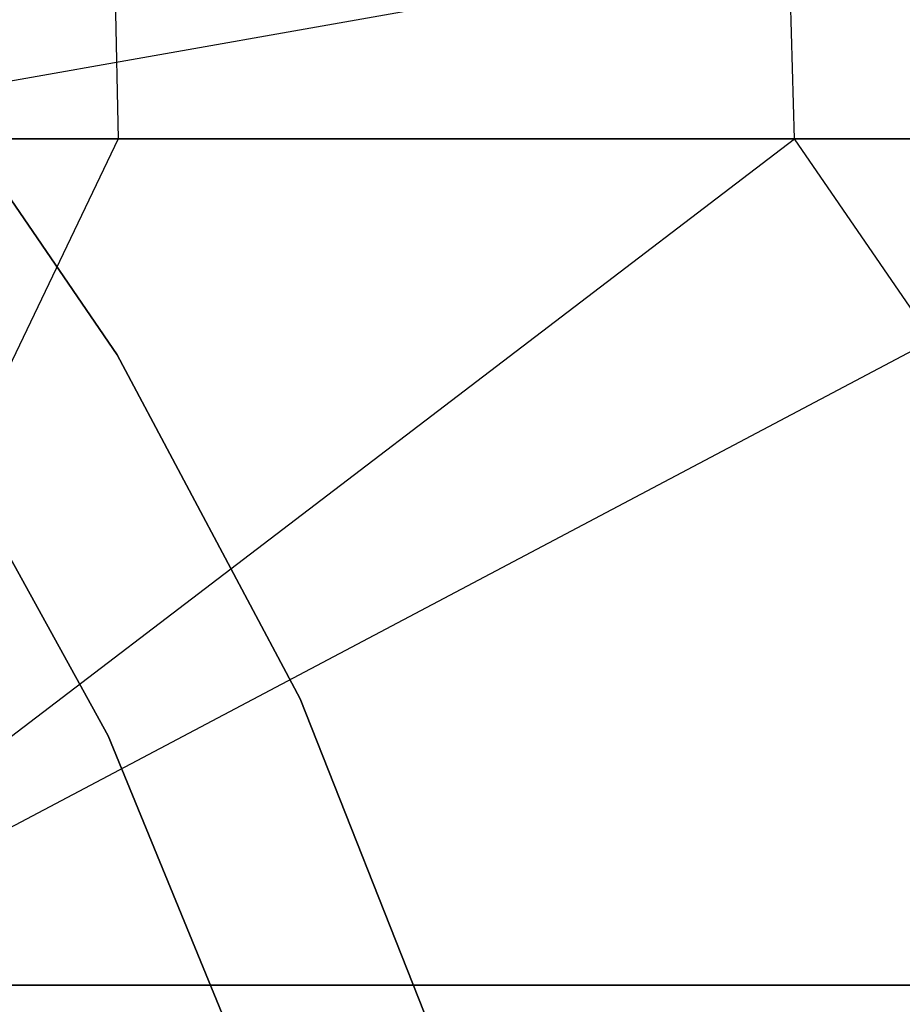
# Model space of a CAD drawing. Extents: x -172 to 172, y -29 to 28.
# Tile 599 of 656: x 22.81 to 29.8, y 7.45 to 15.24. Entities that reach past the tile are written whole.
import ezdxf

# ---------------------------------------------------------------- set-up
doc = ezdxf.new("R2010")
doc.units = 0
doc.header["$LTSCALE"] = 25.4
doc.layers.get('0').update_dxf_attribs({"linetype": 'CONTINUOUS'})

# ---------------------------------------------------------------- blocks, each defined once
blk = doc.blocks.new('RYFLO_AURA_STL')
at = {"color": 0}
for p, q in [((23.5865, 12.59, 0), (21.8429, 15.1337, 0)), ((21.8429, 15.1337, -140), (23.5865, 12.59, -140)), ((23.5865, 12.59, 0), (21.8429, 15.1337, 0)), ((21.8429, 15.1337, -140), (23.5865, 12.59, -140)), ((25.0343, 9.8672, 0), (23.5865, 12.59, 0)), ((23.5865, 12.59, -140), (25.0343, 9.8672, -140)), ((23.5865, 12.59, 0), (23.5865, 12.59, -140)), ((25.0343, 9.8672, 0), (23.5865, 12.59, 0)), ((23.5865, 12.59, -140), (25.0343, 9.8672, -140)), ((23.5865, 12.59, 0), (23.5865, 12.59, -140)), ((22.0808, 12.1737, 0), (23.5145, 9.5743, 0)), ((23.5145, 9.5743, -140), (22.0808, 12.1737, -140)), ((23.5145, 9.5743, -140), (22.0808, 12.1737, -140)), ((22.0808, 12.1737, 0), (23.5145, 9.5743, 0)), ((26.1682, 6.9993, 0), (25.0343, 9.8672, 0)), ((25.0343, 9.8672, -140), (26.1682, 6.9993, -140)), ((25.0343, 9.8672, 0), (25.0343, 9.8672, -140)), ((26.1682, 6.9993, 0), (25.0343, 9.8672, 0)), ((25.0343, 9.8672, -140), (26.1682, 6.9993, -140)), ((25.0343, 9.8672, 0), (25.0343, 9.8672, -140)), ((23.5145, 9.5743, 0), (24.6425, 6.8283, 0)), ((24.6425, 6.8283, -140), (23.5145, 9.5743, -140)), ((23.5145, 9.5743, -140), (23.5145, 9.5743, 0)), ((23.5145, 9.5743, -140), (23.5145, 9.5743, 0)), ((24.6425, 6.8283, -140), (23.5145, 9.5743, -140)), ((23.5145, 9.5743, 0), (24.6425, 6.8283, 0))]:
    blk.add_line(p, q, dxfattribs=at)

msp = doc.modelspace()

# ---------------------------------------------------------------- linework, layer by layer
at = {"color": 0}
for p, q in [((28.9055, 15.8448, -1073.4374), (20.1658, 14.2997, -1071.9329)), ((28.9055, 15.8448, -1073.4374), (20.1658, 14.2997, -1071.9329)), ((23.5619, 15.8448, -1413.8864), (23.5953, 14.2997, -1414.1288)), ((23.5619, 15.8448, -1413.8864), (23.5953, 14.2997, -1414.1288)), ((28.9466, 14.2997, -1073.1962), (28.9055, 15.8448, -1073.4374)), ((28.9466, 14.2997, -1073.1962), (28.9055, 15.8448, -1073.4374)), ((20.1658, 7.5997, -1071.9329), (28.9466, 14.2997, -1073.1962)), ((28.9466, 14.2997, -1073.1962), (20.1658, 14.2997, -1071.9329)), ((20.1658, 7.5997, -1071.9329), (28.9466, 14.2997, -1073.1962)), ((28.9466, 14.2997, -1073.1962), (20.1658, 14.2997, -1071.9329)), ((23.5953, 14.2997, -1414.1288), (20.3846, 7.5997, -1414.5414)), ((33.0554, 14.2997, -1412.5533), (20.3846, 7.5997, -1414.5414)), ((33.0554, 14.2997, -1412.5533), (20.3846, 7.5997, -1414.5414)), ((20.3846, 14.2997, -1414.5414), (23.5953, 14.2997, -1414.1288)), ((23.5953, 14.2997, -1414.1288), (20.3846, 7.5997, -1414.5414)), ((20.3846, 14.2997, -1414.5414), (23.5953, 14.2997, -1414.1288)), ((23.5953, 14.2997, -1414.1288), (33.0554, 14.2997, -1412.5533)), ((23.5953, 14.2997, -1414.1288), (33.0554, 14.2997, -1412.5533)), ((33.545, 7.5997, -1074.0432), (28.9466, 14.2997, -1073.1962)), ((33.545, 14.2997, -1074.0432), (28.9466, 14.2997, -1073.1962)), ((33.545, 7.5997, -1074.0432), (28.9466, 14.2997, -1073.1962)), ((33.545, 14.2997, -1074.0432), (28.9466, 14.2997, -1073.1962)), ((33.545, 7.5997, -1074.0432), (20.1658, 7.5997, -1071.9329)), ((33.545, 7.5997, -1074.0432), (20.1658, 7.5997, -1071.9329)), ((20.3846, 7.5997, -1414.5414), (33.7611, 7.5997, -1412.4141)), ((20.3846, 7.5997, -1414.5414), (33.7611, 7.5997, -1412.4141))]:
    msp.add_line(p, q, dxfattribs=at)

# ---------------------------------------------------------------- block references
msp.add_blockref('RYFLO_AURA_STL', (0, 0), dxfattribs=at)

doc.saveas('drawing.dxf')
